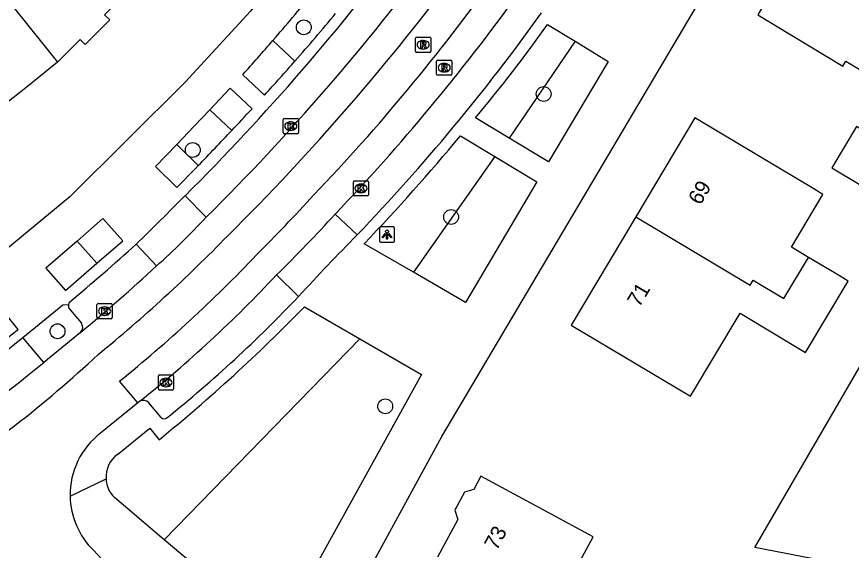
# Model space of a CAD drawing. Extents: x 161355 to 162026, y 386504 to 387459.
# Drawn here: x 161585.7 to 161640.7, y 386843.9 to 386879.1 of the extents above; entities that cross this region are included whole.
import ezdxf

# ---------------------------------------------------------------- set-up
doc = ezdxf.new("R2010")
doc.units = 0
for name, color, linetype in [('IMGEO_Boom', 7, 'Continuous'), ('IMGEO_Groenvoorziening', 7, 'Continuous'), ('IMGEO_Kolk', 7, 'Continuous'), ('IMGEO_Lichtpunt', 7, 'Continuous'), ('IMGEO_Pand', 7, 'Continuous'), ('IMGEO_Pand_nummerreeks', 7, 'Continuous'), ('IMGEO_Parkeervlak_open', 7, 'Continuous'), ('IMGEO_Rijbaan_lokaal_gesloten', 7, 'Continuous'), ('IMGEO_Rijbaan_lokaal_open', 7, 'Continuous'), ('IMGEO_Rioolput', 7, 'Continuous'), ('IMGEO_Voetpad_open', 7, 'Continuous')]:
    doc.layers.add(name, color=color, linetype=linetype)

msp = doc.modelspace()

# ---------------------------------------------------------------- linework, layer by layer
at = {"layer": 'IMGEO_Boom'}
for centre in [(161604.603, 386878.422), (161620.421, 386874.032), (161597.28, 386870.337), (161614.317, 386865.92), (161588.355, 386858.386), (161609.973, 386853.433)]:
    msp.add_circle(centre, 0.489, dxfattribs=at)
at = {"layer": 'IMGEO_Groenvoorziening'}
for points in [[(161604.02, 386876.197), (161602.562, 386877.557)], [(161622.501, 386877.502), (161618.153, 386871.12)], [(161598.4, 386872.996), (161599.846, 386871.623)], [(161597.641, 386869.311), (161596.22, 386870.709)], [(161617.2, 386869.907), (161611.83, 386862.274)], [(161589.649, 386864.332), (161590.952, 386862.874)], [(161595.4, 386844.642), (161608.296, 386857.89)]]:
    msp.add_lwpolyline(points, dxfattribs=at)
at = {"layer": 'IMGEO_Kolk'}
for p, q in [((161603.244, 386871.487), (161603.244, 386872.339)), ((161603.319, 386872.413), (161604.171, 386872.413)), ((161603.732, 386872.193), (161603.757, 386872.193)), ((161604.245, 386872.339), (161604.245, 386871.487)), ((161603.755, 386871.633), (161603.73, 386871.633)), ((161604.171, 386871.413), (161603.319, 386871.413)), ((161607.873, 386867.382), (161607.873, 386868.234)), ((161607.948, 386868.308), (161608.8, 386868.308)), ((161608.874, 386868.234), (161608.874, 386867.382)), ((161608.361, 386868.088), (161608.386, 386868.088)), ((161608.8, 386867.308), (161607.948, 386867.308)), ((161608.384, 386867.528), (161608.359, 386867.528)), ((161590.96, 386859.288), (161590.96, 386860.14)), ((161591.035, 386860.214), (161591.887, 386860.214)), ((161591.448, 386859.994), (161591.473, 386859.994)), ((161591.961, 386860.14), (161591.961, 386859.288)), ((161591.471, 386859.434), (161591.446, 386859.434)), ((161591.887, 386859.214), (161591.035, 386859.214)), ((161595.009, 386854.585), (161595.009, 386855.437)), ((161595.084, 386855.511), (161595.936, 386855.511)), ((161595.497, 386855.291), (161595.522, 386855.291)), ((161596.01, 386855.437), (161596.01, 386854.585)), ((161595.936, 386854.511), (161595.084, 386854.511)), ((161595.52, 386854.731), (161595.495, 386854.731))]:
    msp.add_line(p, q, dxfattribs=at)
for points in [[(161603.244, 386871.487), (161603.244, 386872.339)], [(161603.319, 386872.413), (161604.171, 386872.413)], [(161603.565, 386872.113), (161603.688, 386872.113), (161603.688, 386871.962), (161603.818, 386872.113), (161603.982, 386872.113), (161603.836, 386871.962), (161603.989, 386871.713), (161603.837, 386871.713), (161603.752, 386871.877), (161603.688, 386871.81), (161603.688, 386871.713), (161603.565, 386871.713), (161603.565, 386872.113)], [(161604.245, 386872.339), (161604.245, 386871.487)], [(161604.171, 386871.413), (161603.319, 386871.413)], [(161607.873, 386867.382), (161607.873, 386868.234)], [(161607.948, 386868.308), (161608.8, 386868.308)], [(161608.874, 386868.234), (161608.874, 386867.382)], [(161608.194, 386868.008), (161608.317, 386868.008), (161608.317, 386867.857), (161608.447, 386868.008), (161608.611, 386868.008), (161608.465, 386867.857), (161608.618, 386867.608), (161608.466, 386867.608), (161608.381, 386867.772), (161608.317, 386867.705), (161608.317, 386867.608), (161608.194, 386867.608), (161608.194, 386868.008)], [(161608.8, 386867.308), (161607.948, 386867.308)], [(161590.96, 386859.288), (161590.96, 386860.14)], [(161591.035, 386860.214), (161591.887, 386860.214)], [(161591.961, 386860.14), (161591.961, 386859.288)], [(161591.281, 386859.914), (161591.404, 386859.914), (161591.404, 386859.763), (161591.534, 386859.914), (161591.698, 386859.914), (161591.552, 386859.763), (161591.705, 386859.514), (161591.553, 386859.514), (161591.468, 386859.678), (161591.404, 386859.611), (161591.404, 386859.514), (161591.281, 386859.514), (161591.281, 386859.914)], [(161591.887, 386859.214), (161591.035, 386859.214)], [(161595.009, 386854.585), (161595.009, 386855.437)], [(161595.084, 386855.511), (161595.936, 386855.511)], [(161595.33, 386855.211), (161595.453, 386855.211), (161595.453, 386855.06), (161595.583, 386855.211), (161595.747, 386855.211), (161595.601, 386855.06), (161595.754, 386854.811), (161595.602, 386854.811), (161595.517, 386854.975), (161595.453, 386854.908), (161595.453, 386854.811), (161595.33, 386854.811), (161595.33, 386855.211)], [(161596.01, 386855.437), (161596.01, 386854.585)], [(161595.936, 386854.511), (161595.084, 386854.511)]]:
    msp.add_lwpolyline(points, dxfattribs=at)
for centre, start, end in [((161603.321, 386872.337), 91.552, 178.448), ((161603.321, 386872.337), 91.552, 178.448), ((161604.169, 386872.337), 1.552, 88.448), ((161604.169, 386872.337), 1.552, 88.448), ((161603.321, 386871.489), 181.552, 268.448), ((161603.321, 386871.489), 181.552, 268.448), ((161604.169, 386871.489), 271.552, 358.448), ((161604.169, 386871.489), 271.552, 358.448), ((161607.95, 386868.232), 91.552, 178.448), ((161607.95, 386868.232), 91.552, 178.448), ((161608.798, 386868.232), 1.552, 88.448), ((161608.798, 386868.232), 1.552, 88.448), ((161607.95, 386867.384), 181.552, 268.448), ((161607.95, 386867.384), 181.552, 268.448), ((161608.798, 386867.384), 271.552, 358.448), ((161608.798, 386867.384), 271.552, 358.448), ((161591.037, 386860.138), 91.552, 178.448), ((161591.037, 386860.138), 91.552, 178.448), ((161591.885, 386860.138), 1.552, 88.448), ((161591.885, 386860.138), 1.552, 88.448), ((161591.037, 386859.29), 181.552, 268.448), ((161591.037, 386859.29), 181.552, 268.448), ((161591.885, 386859.29), 271.552, 358.448), ((161591.885, 386859.29), 271.552, 358.448), ((161595.086, 386855.435), 91.552, 178.448), ((161595.086, 386855.435), 91.552, 178.448), ((161595.934, 386855.435), 1.552, 88.448), ((161595.934, 386855.435), 1.552, 88.448), ((161595.086, 386854.587), 181.552, 268.448), ((161595.086, 386854.587), 181.552, 268.448), ((161595.934, 386854.587), 271.552, 358.448), ((161595.934, 386854.587), 271.552, 358.448)]:
    msp.add_arc(centre, 0.0765, start, end, dxfattribs=at)
for centre, major_axis, ratio, start_param, end_param in [((161603.731, 386871.913), (-0.387, 0.002), 0.722429, 4.712389, 7.853982), ((161603.756, 386871.913), (-0.39, 0.002), 0.717154, 1.570796, 4.712389), ((161608.36, 386867.808), (-0.387, 0.002), 0.722429, 4.712389, 7.853982), ((161608.385, 386867.808), (-0.39, 0.002), 0.717154, 1.570796, 4.712389), ((161591.447, 386859.714), (-0.387, 0.002), 0.722429, 4.712389, 7.853982), ((161591.472, 386859.714), (-0.39, 0.002), 0.717154, 1.570796, 4.712389), ((161595.496, 386855.011), (-0.387, 0.002), 0.722429, 4.712389, 7.853982), ((161595.521, 386855.011), (-0.39, 0.002), 0.717154, 1.570796, 4.712389)]:
    msp.add_ellipse(centre, major_axis=major_axis, ratio=ratio, start_param=start_param, end_param=end_param, dxfattribs=at)
at = {"layer": 'IMGEO_Lichtpunt'}
for p, q in [((161609.589, 386865.166), (161609.589, 386864.359)), ((161609.589, 386865.166), (161609.589, 386864.359)), ((161610.491, 386865.261), (161609.683, 386865.261)), ((161610.491, 386865.261), (161609.683, 386865.261)), ((161610.585, 386864.359), (161610.585, 386865.166)), ((161610.585, 386864.359), (161610.585, 386865.166)), ((161609.683, 386864.265), (161610.491, 386864.265)), ((161609.683, 386864.265), (161610.491, 386864.265))]:
    msp.add_line(p, q, dxfattribs=at)
for points in [[(161609.963, 386864.83), (161610.002, 386864.802), (161609.814, 386864.54), (161609.776, 386864.567), (161609.963, 386864.83)], [(161610.065, 386864.782), (161610.112, 386864.782), (161610.112, 386864.46), (161610.065, 386864.46), (161610.065, 386864.782)], [(161610.175, 386864.802), (161610.213, 386864.829), (161610.4, 386864.567), (161610.361, 386864.539), (161610.175, 386864.802)]]:
    msp.add_lwpolyline(points, dxfattribs=at)
msp.add_circle((161610.088, 386864.964), 0.0994, dxfattribs=at)
for centre, start, end in [((161609.683, 386865.166), 90, 180), ((161609.683, 386865.166), 90, 180), ((161610.491, 386865.166), 0, 90), ((161610.491, 386865.166), 0, 90), ((161609.683, 386864.359), 180, 270), ((161609.683, 386864.359), 180, 270), ((161610.491, 386864.359), 270, 0), ((161610.491, 386864.359), 270, 360)]:
    msp.add_arc(centre, 0.0946, start, end, dxfattribs=at)
at = {"layer": 'IMGEO_Pand'}
for points in [[(161579.741, 386886.883), (161588.362, 386876.136)], [(161636.453, 386882.454), (161635.702, 386882.898), (161634.054, 386880.102), (161634.801, 386879.66), (161634.554, 386879.242), (161640.166, 386875.864), (161640.358, 386876.184), (161643.904, 386874.053), (161647.506, 386880.039), (161638.3, 386885.579), (161636.453, 386882.454)], [(161592.318, 386880.105), (161591.463, 386879.252), (161591.803, 386878.912), (161590.175, 386877.286), (161589.845, 386877.616), (161588.362, 386876.136)], [(161588.362, 386876.136), (161586.26, 386874.428), (161581.436, 386870.628)], [(161637.887, 386863.26), (161636.771, 386863.927), (161638.85, 386867.408), (161638.25, 386867.767), (161634.697, 386869.89), (161630.405, 386872.455), (161626.502, 386865.924)], [(161644.657, 386869.723), (161641.052, 386871.877), (161639.432, 386869.166), (161643.037, 386867.012), (161644.657, 386869.723)], [(161626.502, 386865.924), (161622.241, 386858.795), (161626.533, 386856.23), (161630.103, 386854.096), (161633.379, 386859.578), (161637.7, 386856.996), (161640.508, 386861.694), (161639.65, 386862.207), (161637.887, 386863.26)], [(161626.502, 386865.924), (161634.037, 386861.419), (161634.242, 386861.762), (161636.267, 386860.551), (161637.887, 386863.26)], [(161642.668, 386842.533), (161634.343, 386844.128), (161641.64, 386856.664), (161645.532, 386854.261)], [(161625.71, 386836.886), (161626.662, 386838.654), (161627.129, 386839.522), (161622.241, 386842.153), (161623.687, 386844.839), (161620.683, 386846.457), (161616.28, 386848.827), (161615.815, 386847.963), (161615.202, 386847.779), (161614.567, 386846.598), (161614.755, 386845.971), (161613.425, 386843.5)]]:
    msp.add_lwpolyline(points, dxfattribs=at)
at = {"layer": 'IMGEO_Parkeervlak_open'}
for points in [[(161589.086, 386859.924), (161589.944, 386858.911)], [(161587.459, 386856.334), (161586.06, 386857.981)]]:
    msp.add_lwpolyline(points, dxfattribs=at)
for centre, radius, start, end in [((161589.54, 386860.038), 0.468, 166.9784, 194.0681), ((161589.554, 386858.649), 0.47, 311.4451, 33.9152)]:
    msp.add_arc(centre, radius, start, end, dxfattribs=at)
at = {"layer": 'IMGEO_Rijbaan_lokaal_gesloten'}
for points in [[(161589.865, 386858.296), (161587.459, 386856.334)], [(161593.649, 386853.657), (161592.446, 386855.1)], [(161593.788, 386853.768), (161593.649, 386853.657)]]:
    msp.add_lwpolyline(points, dxfattribs=at)
for centre, radius, start, end in [((161488.936, 386975.928), 155.038, 314.79473, 331.93275), ((161489.991, 386975.192), 155.639, 314.76332, 332.01003), ((161508.13, 386960.262), 134.399, 316.27937, 324.2346), ((161508.829, 386959.769), 135.44, 316.24749, 324.2046), ((161504.234, 386960.101), 137.133, 315.15776, 317.45318), ((161540.117, 386926.334), 89.753, 314.30705, 317.8526), ((161556.66, 386905.007), 57.026, 312.1032, 316.7133), ((161527.501, 386934.87), 100.611, 309.15505, 315.76635), ((161533.557, 386928.157), 93.836, 308.87113, 316.36221), ((161502.254, 386963.483), 136.894, 309.79131, 312.5886), ((161540.301, 386920.693), 85.673, 308.63223, 316.8551), ((161538.721, 386912.606), 76.45, 302.3682, 313.17373), ((161490.646, 386975.375), 153.439, 304.9835, 309.12046)]:
    msp.add_arc(centre, radius, start, end, dxfattribs=at)
at = {"layer": 'IMGEO_Rijbaan_lokaal_open'}
for points in [[(161596.765, 386867.31), (161598.171, 386865.907)], [(161606.662, 386866.106), (161608.121, 386864.741)], [(161593.547, 386864.138), (161594.894, 386862.697)], [(161604.258, 386860.683), (161602.81, 386862.106)], [(161593.649, 386853.657), (161591.201, 386851.673)], [(161590.731, 386843.944), (161592.118, 386842.451)]]:
    msp.add_lwpolyline(points, dxfattribs=at)
for centre, radius, start, end in [((161252.076, 387213.779), 488.724, 314.32268, 314.85242), ((161734.171, 386740.881), 176.72, 135.50194, 137.31851), ((161594.296, 386847.605), 5.112, 127.2648, 180.97), ((161594.292, 386847.606), 5.108, 180.9845, 225.799)]:
    msp.add_arc(centre, radius, start, end, dxfattribs=at)
at = {"layer": 'IMGEO_Rioolput'}
for p, q in [((161611.973, 386876.85), (161611.973, 386877.702)), ((161612.048, 386877.776), (161612.9, 386877.776)), ((161612.974, 386877.702), (161612.974, 386876.85)), ((161612.461, 386877.556), (161612.486, 386877.556)), ((161612.9, 386876.776), (161612.048, 386876.776)), ((161612.484, 386876.996), (161612.459, 386876.996)), ((161613.364, 386875.339), (161613.364, 386876.191)), ((161613.439, 386876.265), (161614.291, 386876.265)), ((161613.852, 386876.045), (161613.877, 386876.045)), ((161614.365, 386876.191), (161614.365, 386875.339)), ((161613.875, 386875.485), (161613.85, 386875.485)), ((161614.291, 386875.265), (161613.439, 386875.265))]:
    msp.add_line(p, q, dxfattribs=at)
for points in [[(161611.973, 386876.85), (161611.973, 386877.702)], [(161612.048, 386877.776), (161612.9, 386877.776)], [(161612.974, 386877.702), (161612.974, 386876.85)], [(161612.562, 386877.474), (161612.31, 386877.476), (161612.31, 386877.076)], [(161612.31, 386877.076), (161612.434, 386877.076), (161612.434, 386877.238), (161612.445, 386877.238)], [(161612.488, 386877.395), (161612.434, 386877.395), (161612.434, 386877.314)], [(161612.434, 386877.314), (161612.486, 386877.314)], [(161612.492, 386877.209), (161612.563, 386877.076), (161612.703, 386877.076), (161612.638, 386877.202)], [(161612.9, 386876.776), (161612.048, 386876.776)], [(161613.364, 386875.339), (161613.364, 386876.191)], [(161613.439, 386876.265), (161614.291, 386876.265)], [(161613.953, 386875.963), (161613.701, 386875.965), (161613.701, 386875.565)], [(161614.365, 386876.191), (161614.365, 386875.339)], [(161613.701, 386875.565), (161613.825, 386875.565), (161613.825, 386875.727), (161613.836, 386875.727)], [(161613.879, 386875.884), (161613.825, 386875.884), (161613.825, 386875.803)], [(161613.825, 386875.803), (161613.877, 386875.803)], [(161613.883, 386875.698), (161613.954, 386875.565), (161614.094, 386875.565), (161614.029, 386875.691)], [(161614.291, 386875.265), (161613.439, 386875.265)]]:
    msp.add_lwpolyline(points, dxfattribs=at)
for centre, radius, start, end in [((161612.05, 386877.7), 0.0765, 91.552, 178.448), ((161612.05, 386877.7), 0.0765, 91.552, 178.448), ((161612.898, 386877.7), 0.0765, 1.552, 88.448), ((161612.898, 386877.7), 0.0765, 1.552, 88.448), ((161612.444, 386877.185), 0.0533, 26.0293, 88.6989), ((161612.47, 386877.503), 0.19, 274.7715, 282.9687), ((161612.494, 386877.299), 0.0964, 77.0061, 93.1865), ((161612.508, 386877.356), 0.0378, 276.6634, 79.6772), ((161612.561, 386877.364), 0.109, 350.3612, 89.416), ((161612.559, 386877.364), 0.112, 277.5842, 350.9817), ((161612.543, 386877.149), 0.108, 29.5134, 73.7905), ((161612.05, 386876.852), 0.0765, 181.552, 268.448), ((161612.05, 386876.852), 0.0765, 181.552, 268.448), ((161612.898, 386876.852), 0.0765, 271.552, 358.448), ((161612.898, 386876.852), 0.0765, 271.552, 358.448), ((161613.441, 386876.189), 0.0765, 91.552, 178.448), ((161613.441, 386876.189), 0.0765, 91.552, 178.448), ((161613.952, 386875.853), 0.109, 350.3612, 89.416), ((161614.289, 386876.189), 0.0765, 1.552, 88.448), ((161614.289, 386876.189), 0.0765, 1.552, 88.448), ((161613.835, 386875.674), 0.0533, 26.0293, 88.6989), ((161613.861, 386875.992), 0.19, 274.7715, 282.9687), ((161613.885, 386875.788), 0.0964, 77.0061, 93.1865), ((161613.899, 386875.845), 0.0378, 276.6634, 79.6772), ((161613.95, 386875.853), 0.112, 277.5842, 350.9817), ((161613.934, 386875.638), 0.108, 29.5134, 73.7905), ((161613.441, 386875.341), 0.0765, 181.552, 268.448), ((161613.441, 386875.341), 0.0765, 181.552, 268.448), ((161614.289, 386875.341), 0.0765, 271.552, 358.448), ((161614.289, 386875.341), 0.0765, 271.552, 358.448)]:
    msp.add_arc(centre, radius, start, end, dxfattribs=at)
for centre, major_axis, ratio, start_param, end_param in [((161612.46, 386877.276), (-0.387, 0.002), 0.722429, 4.712389, 7.853982), ((161612.485, 386877.276), (-0.39, 0.002), 0.717154, 1.570796, 4.712389), ((161613.851, 386875.765), (-0.387, 0.002), 0.722429, 4.712389, 7.853982), ((161613.876, 386875.765), (-0.39, 0.002), 0.717154, 1.570796, 4.712389)]:
    msp.add_ellipse(centre, major_axis=major_axis, ratio=ratio, start_param=start_param, end_param=end_param, dxfattribs=at)
at = {"layer": 'IMGEO_Voetpad_open'}
for points in [[(161606.973, 386839.109), (161613.704, 386851.442), (161643.583, 386901.899), (161671.646, 386960.486)], [(161621.155, 386910.96), (161617.812, 386904.79), (161613.199, 386897.541), (161609.426, 386892.17), (161605.511, 386887.3), (161602.205, 386883.499), (161603.425, 386882.36), (161601.088, 386879.5), (161596.783, 386874.819), (161589.161, 386867.257), (161578.702, 386858.612), (161569.609, 386852.318), (161562.581, 386848.097), (161561.221, 386847.589), (161545.191, 386839.884)], [(161620.685, 386878.607), (161622.501, 386877.502)], [(161622.501, 386877.502), (161624.678, 386876.178), (161620.743, 386869.56), (161618.153, 386871.12)], [(161600.57, 386875.301), (161602.012, 386873.959)], [(161601.185, 386873.054), (161599.736, 386874.415), (161598.4, 386872.996)], [(161598.4, 386872.996), (161597.373, 386871.905), (161596.22, 386870.709)], [(161618.153, 386871.12), (161615.92, 386872.464)], [(161614.937, 386871.262), (161617.2, 386869.907)], [(161596.22, 386870.709), (161594.824, 386869.259), (161596.225, 386867.855)], [(161617.2, 386869.907), (161619.984, 386868.24), (161615.258, 386860.287), (161611.83, 386862.274)], [(161590.952, 386862.874), (161592.659, 386864.358), (161591.352, 386865.81), (161589.649, 386864.332)], [(161589.649, 386864.332), (161587.592, 386862.547), (161588.881, 386861.074), (161590.952, 386862.874)], [(161611.83, 386862.274), (161608.589, 386864.153)], [(161585.75, 386858.508), (161584.509, 386860.035)], [(161586.06, 386857.981), (161588.717, 386860.139), (161589.084, 386860.143)], [(161604.653, 386860), (161608.296, 386857.89)], [(161608.296, 386857.89), (161612.37, 386855.53), (161603.88, 386840.185)], [(161595.198, 386852.704), (161594.38, 386853.669)], [(161592.31, 386850.27), (161594.448, 386851.986), (161595.051, 386851.235)], [(161589.185, 386847.518), (161591.554, 386848.653)], [(161595.4, 386844.642), (161592.106, 386847.418)], [(161601.279, 386839.687), (161595.4, 386844.642)]]:
    msp.add_lwpolyline(points, dxfattribs=at)
for centre, radius, start, end in [((161486.104, 386978.178), 156.645, 314.94665, 331.47035), ((161488.507, 386976.318), 150.872, 319.11045, 320.62889), ((161498.07, 386969.052), 140.882, 318.76852, 320.44741), ((161511.547, 386957.398), 133.835, 316.18586, 324.33871), ((161540.745, 386935.696), 98.232, 319.93212, 324.46787), ((161492.859, 386972.415), 145.027, 317.96167, 319.15069), ((161495.249, 386971.77), 144.794, 317.50569, 318.69552), ((161435.173, 387027.051), 226.44, 316.65433, 317.1502), ((161406.617, 387053.702), 265.5, 316.01225, 316.70172), ((161500.941, 386966.666), 148.65, 316.39958, 320.07374), ((161423.471, 387037.28), 241.969, 315.55748, 316.0384), ((161483.231, 386986.143), 164.483, 310.08932, 312.11978), ((161538.999, 386922.763), 90.07, 308.90237, 316.42986), ((161589.554, 386860.035), 0.482, 145.8282, 167.0976), ((161523.754, 386938.983), 113.062, 309.09477, 315.6868), ((161484.526, 386982.071), 159.732, 308.2146, 309.32475), ((161502.286, 386959.046), 131.272, 304.88764, 309.65587), ((161594.02, 386853.334), 0.492, 42.9061, 118.1065), ((161595.401, 386852.896), 0.279, 223.5213, 305.524), ((161593.442, 386848.756), 1.891, 126.7741, 183.1106), ((161593.442, 386848.756), 1.891, 183.1266, 225.0392)]:
    msp.add_arc(centre, radius, start, end, dxfattribs=at)

# ---------------------------------------------------------------- texts
at = {"layer": 'IMGEO_Pand_nummerreeks'}
for s, rotation, p in [('69', 59.135, (161630.755, 386866.647)), ('71', 59.135, (161626.731, 386859.914)), ('73', 61.5133, (161617.328, 386843.881))]:
    msp.add_text(s, height=1, rotation=rotation, dxfattribs=at).set_placement(p)

doc.saveas('drawing.dxf')
